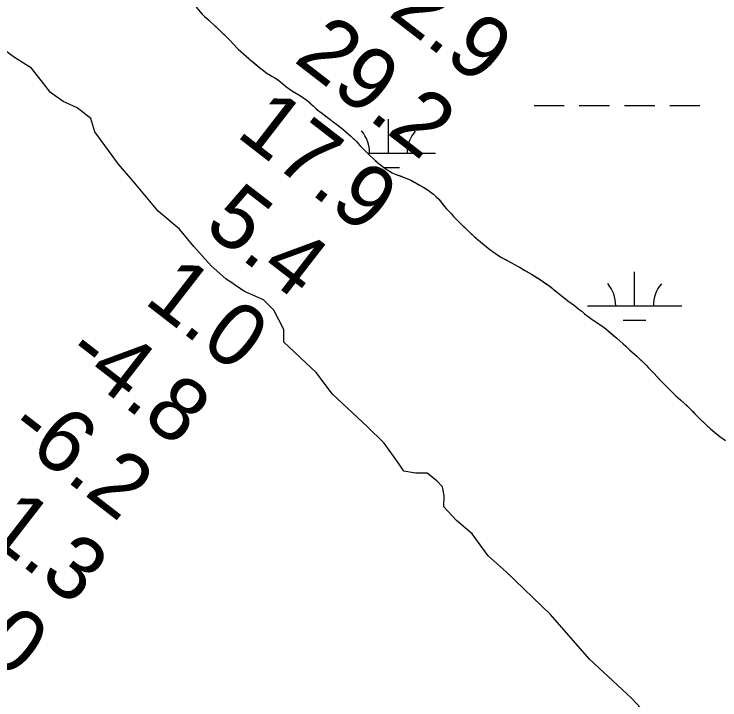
# Model space of a CAD drawing. Extents: x 3148686 to 3186545, y 916144 to 941516.
# Drawn here: x 3161603 to 3162352, y 937293 to 938021 of the extents above; entities that cross this region are included whole.
import ezdxf

# ---------------------------------------------------------------- set-up
doc = ezdxf.new("R2010")
doc.units = 0
for name, color, linetype in [('V-RIVR-EDGE', 7, 'Continuous'), ('V-RIVR-RANG', 7, 'Continuous'), ('V-SITE-VEGE', 7, 'Continuous'), ('V-WETL-SWMP', 7, 'Continuous')]:
    doc.layers.add(name, color=color, linetype=linetype)

msp = doc.modelspace()

# ---------------------------------------------------------------- linework, layer by layer
at = {"layer": 'V-RIVR-EDGE'}
for points in [[(3161655.42, 937928.6), (3161641.96, 937937.97), (3161632.14, 937950.96), (3161621.8, 937963.95), (3161603.67, 937975.4), (3161593.32, 937983.21)], [(3162283.91, 937267.88), (3162258.57, 937294.91), (3162214.07, 937336.51), (3162172.7, 937383.81), (3162125.61, 937429.04), (3162106.47, 937446.2), (3162089.41, 937469.58), (3162072.85, 937483.63), (3162059.4, 937498.18), (3162059.95, 937510.11), (3162057.9, 937519.45), (3162052.21, 937525.69), (3162041.86, 937534.01), (3162029.41, 937534.04), (3162016.97, 937536.15), (3162011.28, 937544.46), (3161996.3, 937565.76), (3161978.19, 937583.44), (3161941.45, 937617.76), (3161923.87, 937640.62), (3161889.72, 937672.86), (3161889.76, 937686.34), (3161878.92, 937707.11), (3161868.05, 937718.03), (3161847.85, 937726.9), (3161828.17, 937740.43), (3161812.65, 937753.95), (3161794.03, 937774.75), (3161779.04, 937792.93), (3161756.26, 937812.18), (3161731.44, 937841.8), (3161714.38, 937862.07), (3161689.05, 937896.36), (3161684.94, 937910.38), (3161670.44, 937921.82), (3161655.42, 937928.6)]]:
    msp.add_lwpolyline(points, dxfattribs=at)
at = {"layer": 'V-SITE-VEGE'}
for p, q in [((3161796.48, 938028.82), (3161802.92, 938021.39)), ((3161802.92, 938021.39), (3161805.98, 938018.51)), ((3161805.98, 938018.51), (3161811.99, 938013.29)), ((3161811.99, 938013.29), (3161815.05, 938010.29)), ((3161815.05, 938010.29), (3161821.71, 938004.08)), ((3161821.71, 938004.08), (3161829.03, 937996.97)), ((3161829.03, 937996.97), (3161832.2, 937993.76)), ((3161832.2, 937993.76), (3161835.48, 937990.1)), ((3161835.48, 937990.1), (3161841.37, 937984.11)), ((3161841.37, 937984.11), (3161855.58, 937971.45)), ((3161855.58, 937971.45), (3161864.33, 937964.45)), ((3161864.33, 937964.45), (3161868.05, 937961.34)), ((3161868.05, 937961.34), (3161871.01, 937959.11)), ((3161871.01, 937959.11), (3161876.81, 937955.44)), ((3161876.81, 937955.44), (3161879.55, 937953.99)), ((3161879.55, 937953.99), (3161882.95, 937951.87)), ((3161882.95, 937951.87), (3161886.01, 937949.53)), ((3161886.01, 937949.53), (3161891.48, 937944.87)), ((3161891.48, 937944.87), (3161895.31, 937941.98)), ((3161895.31, 937941.98), (3161898.92, 937939.53)), ((3161898.92, 937939.53), (3161905.61, 937935.73)), ((3161905.61, 937935.73), (3161912.83, 937930.95)), ((3161912.83, 937930.95), (3161926.5, 937918.84)), ((3161926.5, 937918.84), (3161929.13, 937916.73)), ((3161929.13, 937916.73), (3161935.58, 937911.95)), ((3161935.58, 937911.95), (3161938.65, 937909.83)), ((3161938.65, 937909.83), (3161942.15, 937907.16)), ((3161942.15, 937907.16), (3161945.76, 937904.16)), ((3161945.76, 937904.16), (3161952.32, 937899.05)), ((3161952.32, 937899.05), (3161960.74, 937891.61)), ((3161960.74, 937891.61), (3161966.31, 937886.5)), ((3161966.31, 937886.5), (3161968.5, 937883.95)), ((3161968.5, 937883.95), (3161970.79, 937881.52)), ((3161970.79, 937881.52), (3161978.87, 937873.42)), ((3161978.87, 937873.42), (3161981.38, 937870.76)), ((3161981.38, 937870.76), (3161984.33, 937867.98)), ((3161984.33, 937867.98), (3161989.47, 937863.43)), ((3161989.47, 937863.43), (3161998.34, 937856.76)), ((3161998.34, 937856.76), (3162001.73, 937854.42)), ((3162001.73, 937854.42), (3162004.58, 937852.97)), ((3162004.58, 937852.97), (3162007.76, 937851.51)), ((3162007.76, 937851.51), (3162017.53, 937848.02)), ((3162017.53, 937848.02), (3162024.55, 937845)), ((3162024.55, 937845), (3162036.5, 937838.19)), ((3162036.5, 937838.19), (3162042.74, 937834.4)), ((3162042.74, 937834.4), (3162046.13, 937831.95)), ((3162046.13, 937831.95), (3162048.54, 937830.06)), ((3162048.54, 937830.06), (3162051.38, 937827.51)), ((3162051.38, 937827.51), (3162054, 937824.84)), ((3162054, 937824.84), (3162059.89, 937817.32)), ((3162059.89, 937817.32), (3162062.4, 937814.44)), ((3162062.4, 937814.44), (3162064.91, 937811.99)), ((3162064.91, 937811.99), (3162067.2, 937809.55)), ((3162067.2, 937809.55), (3162069.82, 937806.56)), ((3162069.82, 937806.56), (3162079, 937797.25)), ((3162079, 937797.25), (3162085.33, 937791.14)), ((3162085.33, 937791.14), (3162091.78, 937785.26)), ((3162091.78, 937785.26), (3162098.34, 937779.48)), ((3162098.34, 937779.48), (3162108.29, 937771.26)), ((3162108.29, 937771.26), (3162110.81, 937769.59)), ((3162110.81, 937769.59), (3162114.31, 937767.03)), ((3162114.31, 937767.03), (3162117.71, 937764.8)), ((3162117.71, 937764.8), (3162121.21, 937762.69)), ((3162121.21, 937762.69), (3162131.41, 937757.21)), ((3162131.41, 937757.21), (3162135.02, 937755.1)), ((3162135.02, 937755.1), (3162137.77, 937753.75)), ((3162137.77, 937753.75), (3162152.67, 937745.05)), ((3162152.67, 937745.05), (3162162.09, 937739.25)), ((3162162.09, 937739.25), (3162170.85, 937733.02)), ((3162170.85, 937733.02), (3162191.2, 937716.91)), ((3162191.2, 937716.91), (3162194.7, 937714.46)), ((3162194.7, 937714.46), (3162198.09, 937711.9)), ((3162198.09, 937711.9), (3162203.23, 937707.68)), ((3162203.23, 937707.68), (3162205.75, 937705.79)), ((3162205.75, 937705.79), (3162208.92, 937703.12)), ((3162208.92, 937703.12), (3162212.75, 937700.12)), ((3162212.75, 937700.12), (3162216.8, 937697.23)), ((3162216.8, 937697.23), (3162226.98, 937690.32)), ((3162226.98, 937690.32), (3162231.25, 937687.1)), ((3162231.25, 937687.1), (3162243.06, 937677.32)), ((3162243.06, 937677.32), (3162249.84, 937671.32)), ((3162249.84, 937671.32), (3162256.5, 937665)), ((3162256.5, 937665), (3162264.16, 937658.23)), ((3162264.16, 937658.23), (3162271.8, 937651.01)), ((3162271.8, 937651.01), (3162280.43, 937641.92)), ((3162280.43, 937641.92), (3162282.62, 937639.81)), ((3162282.62, 937639.81), (3162285.67, 937636.38)), ((3162285.67, 937636.38), (3162292.33, 937629.28)), ((3162292.33, 937629.28), (3162297.02, 937624.51)), ((3162297.02, 937624.51), (3162302.6, 937619.19)), ((3162302.6, 937619.19), (3162305.44, 937616.3)), ((3162305.44, 937616.3), (3162311.12, 937611.3)), ((3162311.12, 937611.3), (3162320.85, 937602.31)), ((3162320.85, 937602.31), (3162325.87, 937596.77)), ((3162325.87, 937596.77), (3162332.21, 937590.45)), ((3162332.21, 937590.45), (3162342.48, 937580.9)), ((3162342.48, 937580.9), (3162349.15, 937575.46)), ((3162349.15, 937575.46), (3162352.43, 937572.9)), ((3162352.43, 937572.9), (3162358.56, 937568.56))]:
    msp.add_line(p, q, dxfattribs=at)
at = {"layer": 'V-WETL-SWMP'}
for p, q in [((3161802.92, 938021.39), (3161805.98, 938018.51)), ((3161802.92, 938021.39), (3161805.98, 938018.51)), ((3161805.98, 938018.51), (3161808.49, 938016.29)), ((3161805.98, 938018.51), (3161808.49, 938016.29)), ((3161808.49, 938016.29), (3161811.99, 938013.29)), ((3161808.49, 938016.29), (3161811.99, 938013.29)), ((3161811.99, 938013.29), (3161815.05, 938010.29)), ((3161811.99, 938013.29), (3161815.05, 938010.29)), ((3161815.05, 938010.29), (3161818.11, 938007.41)), ((3161815.05, 938010.29), (3161818.11, 938007.41)), ((3161818.11, 938007.41), (3161821.71, 938004.08)), ((3161818.11, 938007.41), (3161821.71, 938004.08)), ((3161821.71, 938004.08), (3161824.88, 938000.97)), ((3161821.71, 938004.08), (3161824.88, 938000.97)), ((3161824.88, 938000.97), (3161829.03, 937996.98)), ((3161824.88, 938000.97), (3161829.03, 937996.98)), ((3161829.03, 937996.98), (3161832.2, 937993.76)), ((3161829.03, 937996.98), (3161832.2, 937993.76)), ((3161832.2, 937993.76), (3161835.48, 937990.1)), ((3161832.2, 937993.76), (3161835.48, 937990.1)), ((3161835.48, 937990.1), (3161841.37, 937984.11)), ((3161835.48, 937990.1), (3161841.37, 937984.11)), ((3161841.37, 937984.11), (3161844.21, 937981.56)), ((3161841.37, 937984.11), (3161844.21, 937981.56)), ((3161844.21, 937981.56), (3161846.73, 937979.34)), ((3161844.21, 937981.56), (3161846.73, 937979.34)), ((3161846.73, 937979.34), (3161849.57, 937976.78)), ((3161846.73, 937979.34), (3161849.57, 937976.78)), ((3161849.57, 937976.78), (3161852.52, 937974.12)), ((3161849.57, 937976.78), (3161852.52, 937974.12)), ((3161852.52, 937974.12), (3161855.58, 937971.45)), ((3161852.52, 937974.12), (3161855.58, 937971.45)), ((3161855.58, 937971.45), (3161858.54, 937969.12)), ((3161855.58, 937971.45), (3161858.54, 937969.12)), ((3161858.54, 937969.12), (3161861.49, 937966.68)), ((3161858.54, 937969.12), (3161861.49, 937966.68)), ((3161861.49, 937966.68), (3161864.34, 937964.45)), ((3161861.49, 937966.68), (3161864.34, 937964.45)), ((3161864.34, 937964.45), (3161868.05, 937961.34)), ((3161864.34, 937964.45), (3161868.05, 937961.34)), ((3161868.05, 937961.34), (3161871.01, 937959.12)), ((3161868.05, 937961.34), (3161871.01, 937959.12)), ((3161871.01, 937959.12), (3161874.08, 937957.22)), ((3161871.01, 937959.12), (3161874.08, 937957.22)), ((3161874.08, 937957.22), (3161876.81, 937955.44)), ((3161874.08, 937957.22), (3161876.81, 937955.44)), ((3161876.81, 937955.44), (3161879.55, 937953.99)), ((3161876.81, 937955.44), (3161879.55, 937953.99)), ((3161879.55, 937953.99), (3161882.95, 937951.87)), ((3161879.55, 937953.99), (3161882.95, 937951.87)), ((3161882.95, 937951.87), (3161886.01, 937949.53)), ((3161882.95, 937951.87), (3161886.01, 937949.53)), ((3161886.01, 937949.53), (3161888.97, 937947.09)), ((3161886.01, 937949.53), (3161888.97, 937947.09)), ((3161888.97, 937947.09), (3161891.48, 937944.87)), ((3161888.97, 937947.09), (3161891.48, 937944.87)), ((3161891.48, 937944.87), (3161895.31, 937941.98)), ((3161891.48, 937944.87), (3161895.31, 937941.98)), ((3161895.31, 937941.98), (3161898.92, 937939.53)), ((3161895.31, 937941.98), (3161898.92, 937939.53)), ((3161898.92, 937939.53), (3161902.43, 937937.52)), ((3161898.92, 937939.53), (3161902.43, 937937.52)), ((3161902.43, 937937.52), (3161905.61, 937935.73)), ((3161902.43, 937937.52), (3161905.61, 937935.73)), ((3161905.61, 937935.73), (3161908.57, 937933.84)), ((3161905.61, 937935.73), (3161908.57, 937933.84)), ((3161908.57, 937933.84), (3161912.84, 937930.95)), ((3161908.57, 937933.84), (3161912.84, 937930.95)), ((3161912.84, 937930.95), (3161915.68, 937928.5)), ((3161912.84, 937930.95), (3161915.68, 937928.5)), ((3161915.68, 937928.5), (3161918.3, 937926.17)), ((3161915.68, 937928.5), (3161918.3, 937926.17)), ((3161918.3, 937926.17), (3161920.71, 937923.95)), ((3161918.3, 937926.17), (3161920.71, 937923.95)), ((3161920.71, 937923.95), (3161924.1, 937920.95)), ((3161920.71, 937923.95), (3161924.1, 937920.95)), ((3161924.1, 937920.95), (3161926.5, 937918.84)), ((3161924.1, 937920.95), (3161926.5, 937918.84)), ((3162155.26, 937924.36), (3162187.26, 937924.33)), ((3162203.26, 937924.31), (3162235.26, 937924.28)), ((3162251.26, 937924.26), (3162283.26, 937924.23)), ((3162299.26, 937924.21), (3162331.26, 937924.18)), ((3161926.5, 937918.84), (3161929.13, 937916.73)), ((3161926.5, 937918.84), (3161929.13, 937916.73)), ((3161929.13, 937916.73), (3161932.52, 937914.17)), ((3161929.13, 937916.73), (3161932.52, 937914.17)), ((3161932.52, 937914.17), (3161935.58, 937911.95)), ((3161932.52, 937914.17), (3161935.58, 937911.95)), ((3161935.58, 937911.95), (3161938.65, 937909.83)), ((3161935.58, 937911.95), (3161938.65, 937909.83)), ((3161938.65, 937909.83), (3161942.15, 937907.16)), ((3161938.65, 937909.83), (3161942.15, 937907.16)), ((3161942.15, 937907.16), (3161945.76, 937904.16)), ((3161942.15, 937907.16), (3161945.76, 937904.16)), ((3161945.76, 937904.16), (3161948.71, 937901.94)), ((3161945.76, 937904.16), (3161948.71, 937901.94)), ((3162000.61, 937873.78), (3162000.65, 937909.78)), ((3161948.71, 937901.94), (3161952.32, 937899.05)), ((3161948.71, 937901.94), (3161952.32, 937899.05)), ((3161952.32, 937899.05), (3161955.38, 937896.27)), ((3161952.32, 937899.05), (3161955.38, 937896.27)), ((3161955.38, 937896.27), (3161960.74, 937891.61)), ((3161955.38, 937896.27), (3161960.74, 937891.61)), ((3161960.74, 937891.61), (3161963.15, 937889.39)), ((3161960.74, 937891.61), (3161963.15, 937889.39)), ((3161963.15, 937889.39), (3161966.32, 937886.5)), ((3161963.15, 937889.39), (3161966.32, 937886.5)), ((3161966.32, 937886.5), (3161968.5, 937883.96)), ((3161966.32, 937886.5), (3161968.5, 937883.96)), ((3161968.5, 937883.96), (3161970.79, 937881.52)), ((3161968.5, 937883.96), (3161970.79, 937881.52)), ((3161970.79, 937881.52), (3161973.19, 937879.08)), ((3161970.79, 937881.52), (3161973.19, 937879.08)), ((3161973.19, 937879.08), (3161976.03, 937876.19)), ((3161973.19, 937879.08), (3161976.03, 937876.19)), ((3161976.03, 937876.19), (3161978.87, 937873.42)), ((3161976.03, 937876.19), (3161978.87, 937873.42)), ((3161978.48, 937873.81), (3162050.61, 937873.73)), ((3161978.87, 937873.42), (3161981.38, 937870.76)), ((3161978.87, 937873.42), (3161981.38, 937870.76)), ((3161981.38, 937870.76), (3161984.33, 937867.98)), ((3161981.38, 937870.76), (3161984.33, 937867.98)), ((3161984.33, 937867.98), (3161986.96, 937865.65)), ((3161984.33, 937867.98), (3161986.96, 937865.65)), ((3161986.96, 937865.65), (3161989.47, 937863.43)), ((3161986.96, 937865.65), (3161989.47, 937863.43)), ((3161989.47, 937863.43), (3161992.21, 937861.32)), ((3161989.47, 937863.43), (3161992.21, 937861.32)), ((3161992.21, 937861.32), (3161995.6, 937858.76)), ((3161992.21, 937861.32), (3161995.6, 937858.76)), ((3161995.6, 937858.76), (3161998.34, 937856.76)), ((3161995.6, 937858.76), (3161998.34, 937856.76)), ((3161996.15, 937858.36), (3162012.6, 937858.34)), ((3161998.34, 937856.76), (3162001.73, 937854.42)), ((3161998.34, 937856.76), (3162001.73, 937854.42)), ((3162001.73, 937854.42), (3162004.58, 937852.97)), ((3162001.73, 937854.42), (3162004.58, 937852.97)), ((3162004.58, 937852.97), (3162007.76, 937851.51)), ((3162004.58, 937852.97), (3162007.76, 937851.51)), ((3162007.76, 937851.51), (3162011.05, 937850.28)), ((3162007.76, 937851.51), (3162011.05, 937850.28)), ((3162011.05, 937850.28), (3162014.13, 937849.26)), ((3162011.05, 937850.28), (3162014.13, 937849.26)), ((3162014.13, 937849.26), (3162017.53, 937848.02)), ((3162014.13, 937849.26), (3162017.53, 937848.02)), ((3162017.53, 937848.02), (3162021.26, 937846.45)), ((3162017.53, 937848.02), (3162021.26, 937846.45)), ((3162021.26, 937846.45), (3162024.55, 937845)), ((3162021.26, 937846.45), (3162024.55, 937845)), ((3162024.55, 937845), (3162027.4, 937843.43)), ((3162024.55, 937845), (3162027.4, 937843.43)), ((3162027.4, 937843.43), (3162030.14, 937841.87)), ((3162027.4, 937843.43), (3162030.14, 937841.87)), ((3162030.14, 937841.87), (3162032.99, 937840.2)), ((3162030.14, 937841.87), (3162032.99, 937840.2)), ((3162032.99, 937840.2), (3162036.5, 937838.19)), ((3162032.99, 937840.2), (3162036.5, 937838.19)), ((3162036.5, 937838.19), (3162039.89, 937836.18)), ((3162036.5, 937838.19), (3162039.89, 937836.18)), ((3162039.89, 937836.18), (3162042.74, 937834.4)), ((3162039.89, 937836.18), (3162042.74, 937834.4)), ((3162042.74, 937834.4), (3162046.13, 937831.95)), ((3162042.74, 937834.4), (3162046.13, 937831.95)), ((3162046.13, 937831.95), (3162048.54, 937830.06)), ((3162046.13, 937831.95), (3162048.54, 937830.06)), ((3162048.54, 937830.06), (3162051.38, 937827.51)), ((3162048.54, 937830.06), (3162051.38, 937827.51)), ((3162051.38, 937827.51), (3162054, 937824.85)), ((3162051.38, 937827.51), (3162054, 937824.85)), ((3162054, 937824.85), (3162055.86, 937822.41)), ((3162054, 937824.85), (3162055.86, 937822.41)), ((3162055.86, 937822.41), (3162057.93, 937819.75)), ((3162055.86, 937822.41), (3162057.93, 937819.75)), ((3162057.93, 937819.75), (3162059.89, 937817.32)), ((3162057.93, 937819.75), (3162059.89, 937817.32)), ((3162059.89, 937817.32), (3162062.4, 937814.44)), ((3162059.89, 937817.32), (3162062.4, 937814.44)), ((3162062.4, 937814.44), (3162064.91, 937811.99)), ((3162062.4, 937814.44), (3162064.91, 937811.99)), ((3162064.91, 937811.99), (3162067.2, 937809.56)), ((3162064.91, 937811.99), (3162067.2, 937809.56)), ((3162067.2, 937809.56), (3162069.82, 937806.56)), ((3162067.2, 937809.56), (3162069.82, 937806.56)), ((3162069.82, 937806.56), (3162079, 937797.25)), ((3162069.82, 937806.56), (3162079, 937797.25)), ((3162079, 937797.25), (3162082.16, 937794.25)), ((3162079, 937797.25), (3162082.16, 937794.25)), ((3162082.16, 937794.25), (3162085.33, 937791.14)), ((3162082.16, 937794.25), (3162085.33, 937791.14)), ((3162085.33, 937791.14), (3162088.61, 937788.15)), ((3162085.33, 937791.14), (3162088.61, 937788.15)), ((3162088.61, 937788.15), (3162091.78, 937785.26)), ((3162088.61, 937788.15), (3162091.78, 937785.26)), ((3162091.78, 937785.26), (3162094.95, 937782.48)), ((3162091.78, 937785.26), (3162094.95, 937782.48)), ((3162094.95, 937782.48), (3162098.34, 937779.49)), ((3162094.95, 937782.48), (3162098.34, 937779.49)), ((3162098.34, 937779.49), (3162100.97, 937777.26)), ((3162098.34, 937779.49), (3162100.97, 937777.26)), ((3162100.97, 937777.26), (3162104.47, 937774.48)), ((3162100.97, 937777.26), (3162104.47, 937774.48)), ((3162104.47, 937774.48), (3162108.29, 937771.26)), ((3162104.47, 937774.48), (3162108.29, 937771.26)), ((3162108.29, 937771.26), (3162110.81, 937769.59)), ((3162108.29, 937771.26), (3162110.81, 937769.59)), ((3162110.81, 937769.59), (3162114.31, 937767.03)), ((3162110.81, 937769.59), (3162114.31, 937767.03)), ((3162114.31, 937767.03), (3162117.71, 937764.81)), ((3162114.31, 937767.03), (3162117.71, 937764.81)), ((3162117.71, 937764.81), (3162121.22, 937762.69)), ((3162117.71, 937764.81), (3162121.22, 937762.69)), ((3162121.22, 937762.69), (3162124.83, 937760.79)), ((3162121.22, 937762.69), (3162124.83, 937760.79)), ((3162124.83, 937760.79), (3162128.23, 937758.89)), ((3162124.83, 937760.79), (3162128.23, 937758.89)), ((3162128.23, 937758.89), (3162131.41, 937757.22)), ((3162128.23, 937758.89), (3162131.41, 937757.22)), ((3162131.41, 937757.22), (3162135.03, 937755.1)), ((3162131.41, 937757.22), (3162135.03, 937755.1)), ((3162135.03, 937755.1), (3162137.77, 937753.75)), ((3162135.03, 937755.1), (3162137.77, 937753.75)), ((3162137.77, 937753.75), (3162141.05, 937751.86)), ((3162137.77, 937753.75), (3162141.05, 937751.86)), ((3162141.05, 937751.86), (3162144.89, 937749.63)), ((3162141.05, 937751.86), (3162144.89, 937749.63)), ((3162144.89, 937749.63), (3162149.38, 937746.95)), ((3162144.89, 937749.63), (3162149.38, 937746.95)), ((3162149.38, 937746.95), (3162152.67, 937745.05)), ((3162149.38, 937746.95), (3162152.67, 937745.05)), ((3162261.88, 937711.65), (3162261.92, 937747.65)), ((3162152.67, 937745.05), (3162156.72, 937742.49)), ((3162152.67, 937745.05), (3162156.72, 937742.49)), ((3162156.72, 937742.49), (3162159.46, 937740.82)), ((3162156.72, 937742.49), (3162159.46, 937740.82)), ((3162159.46, 937740.82), (3162162.09, 937739.26)), ((3162159.46, 937740.82), (3162162.09, 937739.26)), ((3162162.09, 937739.26), (3162164.61, 937737.48)), ((3162162.09, 937739.26), (3162164.61, 937737.48)), ((3162164.61, 937737.48), (3162167.45, 937735.47)), ((3162164.61, 937737.48), (3162167.45, 937735.47)), ((3162167.45, 937735.47), (3162170.85, 937733.03)), ((3162167.45, 937735.47), (3162170.85, 937733.03)), ((3162170.85, 937733.03), (3162173.58, 937730.91)), ((3162170.85, 937733.03), (3162173.58, 937730.91)), ((3162173.58, 937730.91), (3162177.3, 937727.91)), ((3162173.58, 937730.91), (3162177.3, 937727.91)), ((3162177.3, 937727.91), (3162180.04, 937725.8)), ((3162177.3, 937727.91), (3162180.04, 937725.8)), ((3162180.04, 937725.8), (3162183.54, 937722.91)), ((3162180.04, 937725.8), (3162183.54, 937722.91)), ((3162183.54, 937722.91), (3162187.69, 937719.69)), ((3162183.54, 937722.91), (3162187.69, 937719.69)), ((3162187.69, 937719.69), (3162191.2, 937716.91)), ((3162187.69, 937719.69), (3162191.2, 937716.91)), ((3162191.2, 937716.91), (3162194.7, 937714.46)), ((3162191.2, 937716.91), (3162194.7, 937714.46)), ((3162194.7, 937714.46), (3162198.09, 937711.9)), ((3162194.7, 937714.46), (3162198.09, 937711.9)), ((3162198.09, 937711.9), (3162200.61, 937709.79)), ((3162198.09, 937711.9), (3162200.61, 937709.79)), ((3162200.61, 937709.79), (3162203.23, 937707.68)), ((3162200.61, 937709.79), (3162203.23, 937707.68)), ((3162211.88, 937711.7), (3162311.88, 937711.59)), ((3162203.23, 937707.68), (3162205.75, 937705.79)), ((3162203.23, 937707.68), (3162205.75, 937705.79)), ((3162205.75, 937705.79), (3162208.92, 937703.12)), ((3162205.75, 937705.79), (3162208.92, 937703.12)), ((3162208.92, 937703.12), (3162212.75, 937700.12)), ((3162208.92, 937703.12), (3162212.75, 937700.12)), ((3162212.75, 937700.12), (3162216.8, 937697.23)), ((3162212.75, 937700.12), (3162216.8, 937697.23)), ((3162216.8, 937697.23), (3162220.19, 937695)), ((3162216.8, 937697.23), (3162220.19, 937695)), ((3162220.19, 937695), (3162223.81, 937692.55)), ((3162220.19, 937695), (3162223.81, 937692.55)), ((3162249.86, 937696.23), (3162273.86, 937696.2)), ((3162223.81, 937692.55), (3162226.98, 937690.32)), ((3162223.81, 937692.55), (3162226.98, 937690.32)), ((3162226.98, 937690.32), (3162231.25, 937687.1)), ((3162226.98, 937690.32), (3162231.25, 937687.1)), ((3162231.25, 937687.1), (3162234.97, 937683.99)), ((3162231.25, 937687.1), (3162234.97, 937683.99)), ((3162234.97, 937683.99), (3162239.23, 937680.54)), ((3162234.97, 937683.99), (3162239.23, 937680.54)), ((3162239.23, 937680.54), (3162243.06, 937677.32)), ((3162239.23, 937680.54), (3162243.06, 937677.32)), ((3162243.06, 937677.32), (3162246.23, 937674.55)), ((3162243.06, 937677.32), (3162246.23, 937674.55)), ((3162246.23, 937674.55), (3162249.84, 937671.33)), ((3162246.23, 937674.55), (3162249.84, 937671.33)), ((3162249.84, 937671.33), (3162252.24, 937669.11)), ((3162249.84, 937671.33), (3162252.24, 937669.11)), ((3162252.24, 937669.11), (3162256.5, 937665)), ((3162252.24, 937669.11), (3162256.5, 937665)), ((3162256.5, 937665), (3162261.42, 937660.67)), ((3162256.5, 937665), (3162261.42, 937660.67)), ((3162261.42, 937660.67), (3162264.16, 937658.23)), ((3162261.42, 937660.67), (3162264.16, 937658.23)), ((3162264.16, 937658.23), (3162267.65, 937655.01)), ((3162264.16, 937658.23), (3162267.65, 937655.01)), ((3162267.65, 937655.01), (3162271.81, 937651.01)), ((3162267.65, 937655.01), (3162271.81, 937651.01)), ((3162271.81, 937651.01), (3162274.1, 937648.68)), ((3162271.81, 937651.01), (3162274.1, 937648.68)), ((3162274.1, 937648.68), (3162276.83, 937645.8)), ((3162274.1, 937648.68), (3162276.83, 937645.8)), ((3162276.83, 937645.8), (3162280.43, 937641.92)), ((3162276.83, 937645.8), (3162280.43, 937641.92)), ((3162280.43, 937641.92), (3162282.62, 937639.81)), ((3162280.43, 937641.92), (3162282.62, 937639.81)), ((3162282.62, 937639.81), (3162285.67, 937636.38)), ((3162282.62, 937639.81), (3162285.67, 937636.38)), ((3162285.67, 937636.38), (3162288.4, 937633.49)), ((3162285.67, 937636.38), (3162288.4, 937633.49)), ((3162288.4, 937633.49), (3162292.33, 937629.28)), ((3162288.4, 937633.49), (3162292.33, 937629.28)), ((3162292.33, 937629.28), (3162297.03, 937624.51)), ((3162292.33, 937629.28), (3162297.03, 937624.51)), ((3162297.03, 937624.51), (3162300.3, 937621.29)), ((3162297.03, 937624.51), (3162300.3, 937621.29)), ((3162300.3, 937621.29), (3162302.6, 937619.18)), ((3162300.3, 937621.29), (3162302.6, 937619.18)), ((3162302.6, 937619.18), (3162305.44, 937616.3)), ((3162302.6, 937619.18), (3162305.44, 937616.3)), ((3162305.44, 937616.3), (3162307.95, 937614.08)), ((3162305.44, 937616.3), (3162307.95, 937614.08)), ((3162307.95, 937614.08), (3162311.12, 937611.3)), ((3162307.95, 937614.08), (3162311.12, 937611.3)), ((3162311.12, 937611.3), (3162314.18, 937608.42)), ((3162311.12, 937611.3), (3162314.18, 937608.42)), ((3162314.18, 937608.42), (3162317.57, 937605.42)), ((3162314.18, 937608.42), (3162317.57, 937605.42)), ((3162317.57, 937605.42), (3162320.85, 937602.31)), ((3162317.57, 937605.42), (3162320.85, 937602.31)), ((3162320.85, 937602.31), (3162323.69, 937599.21)), ((3162320.85, 937602.31), (3162323.69, 937599.21)), ((3162323.69, 937599.21), (3162325.87, 937596.77)), ((3162323.69, 937599.21), (3162325.87, 937596.77)), ((3162325.87, 937596.77), (3162329.04, 937593.66)), ((3162325.87, 937596.77), (3162329.04, 937593.66)), ((3162329.04, 937593.66), (3162332.21, 937590.45)), ((3162329.04, 937593.66), (3162332.21, 937590.45)), ((3162332.21, 937590.45), (3162335.59, 937587.23)), ((3162332.21, 937590.45), (3162335.59, 937587.23)), ((3162335.59, 937587.23), (3162339.2, 937583.9)), ((3162335.59, 937587.23), (3162339.2, 937583.9)), ((3162339.2, 937583.9), (3162342.48, 937580.9)), ((3162339.2, 937583.9), (3162342.48, 937580.9)), ((3162342.48, 937580.9), (3162346.2, 937577.9)), ((3162342.48, 937580.9), (3162346.2, 937577.9)), ((3162346.2, 937577.9), (3162349.15, 937575.46)), ((3162346.2, 937577.9), (3162349.15, 937575.46)), ((3162349.15, 937575.46), (3162352.43, 937572.9)), ((3162349.15, 937575.46), (3162352.43, 937572.9))]:
    msp.add_line(p, q, dxfattribs=at)
for centre, start, end in [((3161945.37, 937874.32), 359.16781, 40.71147), ((3162055.86, 937874.2), 139.1678, 180.71146), ((3162206.64, 937712.18), 359.16781, 40.71147), ((3162317.12, 937712.06), 139.1678, 180.71146)]:
    msp.add_arc(centre, 35.25, start, end, dxfattribs=at)

# ---------------------------------------------------------------- texts
at = {"layer": 'V-RIVR-RANG'}
for s, p in [('32.9', (3161959.68, 938051.22)), ('29.2', (3161898.89, 937971.82)), ('17.9', (3161837.69, 937892.73)), ('5.4', (3161803.19, 937792.99)), ('1.0', (3161739.9, 937715.52)), ('-4.8', (3161654.91, 937654.84)), ('-6.2', (3161593.92, 937575.6)), ('-11.3', (3161506.64, 937516.69)), ('-21.0', (3161443.34, 937439.23))]:
    msp.add_text(s, height=67, rotation=322.26833, dxfattribs=at).set_placement(p)

doc.saveas('drawing.dxf')
